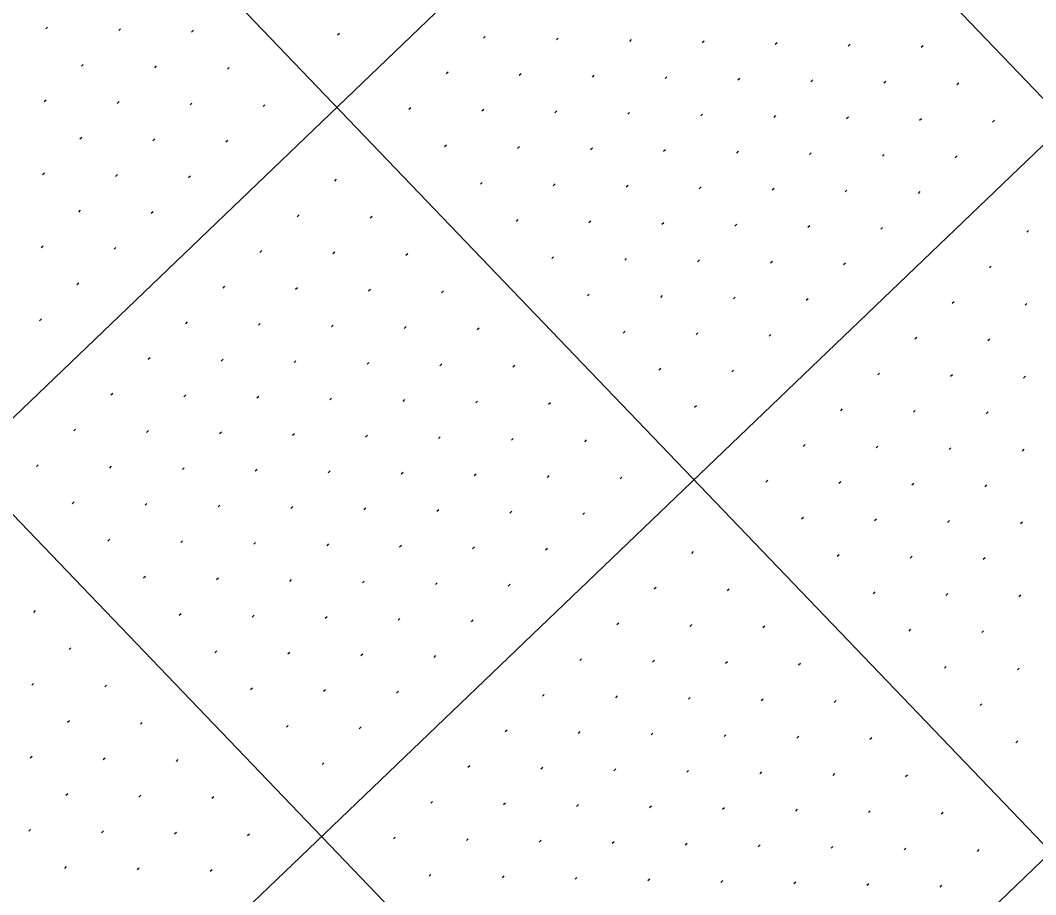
# Model space of a CAD drawing. Extents: x 2148987 to 2151117, y 142806 to 144993.
# Drawn here: x 2150198.2 to 2150296.6, y 144299.2 to 144384 of the extents above; entities that cross this region are included whole.
import ezdxf

# ---------------------------------------------------------------- set-up
doc = ezdxf.new("R2010")
doc.units = 0
doc.layers.add('PR_PIER_PH3', color=7, linetype='Continuous')
doc.layers.add('SHT_Profile_Grid_Minor', color=7, linetype='Continuous')

msp = doc.modelspace()

# ---------------------------------------------------------------- linework, layer by layer
at = {"layer": 'PR_PIER_PH3'}
for p, q in [((2150091.999, 144590.632), (2150413.734, 144254.906)), ((2150055.899, 144556.037), (2150377.634, 144220.311)), ((2150400.348, 144539.866), (2149263.213, 143450.119)), ((2150019.8, 144521.442), (2150341.535, 144185.716)), ((2150434.943, 144503.767), (2149297.808, 143414.019)), ((2150469.538, 144467.667), (2149332.403, 143377.92))]:
    msp.add_line(p, q, dxfattribs=at)
at = {"layer": 'SHT_Profile_Grid_Minor'}
for p, q in [((2150200.838, 144383.297), (2150200.657, 144383.124)), ((2150207.907, 144383.146), (2150207.727, 144382.973)), ((2150214.977, 144382.996), (2150214.796, 144382.823)), ((2150229.116, 144382.695), (2150228.935, 144382.522)), ((2150243.255, 144382.394), (2150243.074, 144382.221)), ((2150250.324, 144382.244), (2150250.144, 144382.071)), ((2150257.394, 144382.093), (2150257.213, 144381.92)), ((2150264.463, 144381.943), (2150264.282, 144381.77)), ((2150271.532, 144381.792), (2150271.352, 144381.619)), ((2150278.602, 144381.642), (2150278.421, 144381.469)), ((2150285.671, 144381.492), (2150285.491, 144381.319)), ((2150204.297, 144379.687), (2150204.117, 144379.514)), ((2150211.367, 144379.536), (2150211.186, 144379.363)), ((2150218.436, 144379.386), (2150218.256, 144379.213)), ((2150239.645, 144378.935), (2150239.464, 144378.762)), ((2150246.714, 144378.784), (2150246.534, 144378.611)), ((2150253.784, 144378.634), (2150253.603, 144378.461)), ((2150260.853, 144378.483), (2150260.673, 144378.31)), ((2150267.923, 144378.333), (2150267.742, 144378.16)), ((2150274.992, 144378.183), (2150274.811, 144378.01)), ((2150282.061, 144378.032), (2150281.881, 144377.859)), ((2150289.131, 144377.882), (2150288.95, 144377.709)), ((2150200.687, 144376.227), (2150200.507, 144376.054)), ((2150207.757, 144376.077), (2150207.576, 144375.904)), ((2150214.826, 144375.927), (2150214.646, 144375.754)), ((2150221.896, 144375.776), (2150221.715, 144375.603)), ((2150236.035, 144375.475), (2150235.854, 144375.302)), ((2150243.104, 144375.325), (2150242.924, 144375.152)), ((2150250.174, 144375.174), (2150249.993, 144375.001)), ((2150257.243, 144375.024), (2150257.063, 144374.851)), ((2150264.313, 144374.873), (2150264.132, 144374.7)), ((2150271.382, 144374.723), (2150271.202, 144374.55)), ((2150278.451, 144374.573), (2150278.271, 144374.4)), ((2150285.521, 144374.422), (2150285.34, 144374.249)), ((2150292.59, 144374.272), (2150292.41, 144374.099)), ((2150204.147, 144372.617), (2150203.966, 144372.444)), ((2150211.216, 144372.467), (2150211.036, 144372.294)), ((2150218.286, 144372.317), (2150218.105, 144372.144)), ((2150239.494, 144371.865), (2150239.314, 144371.692)), ((2150246.564, 144371.715), (2150246.383, 144371.542)), ((2150253.633, 144371.564), (2150253.453, 144371.391)), ((2150260.703, 144371.414), (2150260.522, 144371.241)), ((2150267.772, 144371.264), (2150267.592, 144371.091)), ((2150274.842, 144371.113), (2150274.661, 144370.94)), ((2150281.911, 144370.963), (2150281.73, 144370.79)), ((2150288.98, 144370.812), (2150288.8, 144370.639)), ((2150200.537, 144369.158), (2150200.356, 144368.985)), ((2150207.606, 144369.008), (2150207.426, 144368.835)), ((2150214.676, 144368.857), (2150214.495, 144368.684)), ((2150228.815, 144368.556), (2150228.634, 144368.383)), ((2150242.954, 144368.255), (2150242.773, 144368.082)), ((2150250.023, 144368.105), (2150249.843, 144367.932)), ((2150257.093, 144367.954), (2150256.912, 144367.781)), ((2150264.162, 144367.804), (2150263.982, 144367.631)), ((2150271.232, 144367.654), (2150271.051, 144367.481)), ((2150278.301, 144367.503), (2150278.121, 144367.33)), ((2150285.37, 144367.353), (2150285.19, 144367.18)), ((2150203.996, 144365.548), (2150203.816, 144365.375)), ((2150211.066, 144365.398), (2150210.885, 144365.225)), ((2150225.205, 144365.097), (2150225.024, 144364.924)), ((2150232.274, 144364.946), (2150232.094, 144364.773)), ((2150246.413, 144364.645), (2150246.233, 144364.472)), ((2150253.483, 144364.495), (2150253.302, 144364.322)), ((2150260.552, 144364.344), (2150260.372, 144364.172)), ((2150267.622, 144364.194), (2150267.441, 144364.021)), ((2150274.691, 144364.044), (2150274.511, 144363.871)), ((2150281.761, 144363.893), (2150281.58, 144363.72)), ((2150295.9, 144363.592), (2150295.719, 144363.419)), ((2150200.386, 144362.088), (2150200.206, 144361.916)), ((2150207.456, 144361.938), (2150207.275, 144361.765)), ((2150221.595, 144361.637), (2150221.414, 144361.464)), ((2150228.664, 144361.487), (2150228.484, 144361.314)), ((2150235.734, 144361.336), (2150235.553, 144361.163)), ((2150249.873, 144361.035), (2150249.692, 144360.862)), ((2150256.942, 144360.885), (2150256.762, 144360.712)), ((2150264.012, 144360.735), (2150263.831, 144360.562)), ((2150271.081, 144360.584), (2150270.901, 144360.411)), ((2150278.151, 144360.434), (2150277.97, 144360.261)), ((2150292.29, 144360.133), (2150292.109, 144359.96)), ((2150203.846, 144358.479), (2150203.665, 144358.306)), ((2150217.985, 144358.178), (2150217.804, 144358.005)), ((2150225.054, 144358.027), (2150224.874, 144357.854)), ((2150232.124, 144357.877), (2150231.943, 144357.704)), ((2150239.193, 144357.726), (2150239.013, 144357.553)), ((2150253.332, 144357.425), (2150253.152, 144357.253)), ((2150260.402, 144357.275), (2150260.221, 144357.102)), ((2150267.471, 144357.125), (2150267.291, 144356.952)), ((2150274.541, 144356.974), (2150274.36, 144356.801)), ((2150288.68, 144356.673), (2150288.499, 144356.5)), ((2150295.749, 144356.523), (2150295.569, 144356.35)), ((2150200.236, 144355.019), (2150200.056, 144354.846)), ((2150214.375, 144354.718), (2150214.195, 144354.545)), ((2150221.444, 144354.568), (2150221.264, 144354.395)), ((2150228.514, 144354.417), (2150228.333, 144354.244)), ((2150235.583, 144354.267), (2150235.403, 144354.094)), ((2150242.653, 144354.116), (2150242.472, 144353.943)), ((2150256.792, 144353.816), (2150256.611, 144353.643)), ((2150263.861, 144353.665), (2150263.681, 144353.492)), ((2150270.931, 144353.515), (2150270.75, 144353.342)), ((2150285.07, 144353.214), (2150284.889, 144353.041)), ((2150292.139, 144353.063), (2150291.959, 144352.89)), ((2150210.765, 144351.259), (2150210.585, 144351.086)), ((2150217.835, 144351.108), (2150217.654, 144350.935)), ((2150224.904, 144350.958), (2150224.723, 144350.785)), ((2150231.973, 144350.807), (2150231.793, 144350.634)), ((2150239.043, 144350.657), (2150238.862, 144350.484)), ((2150246.112, 144350.506), (2150245.932, 144350.333)), ((2150260.251, 144350.206), (2150260.071, 144350.033)), ((2150267.321, 144350.055), (2150267.14, 144349.882)), ((2150281.46, 144349.754), (2150281.279, 144349.581)), ((2150288.529, 144349.604), (2150288.349, 144349.431)), ((2150295.599, 144349.453), (2150295.418, 144349.28)), ((2150207.155, 144347.799), (2150206.975, 144347.626)), ((2150214.225, 144347.649), (2150214.044, 144347.476)), ((2150221.294, 144347.498), (2150221.114, 144347.325)), ((2150228.363, 144347.348), (2150228.183, 144347.175)), ((2150235.433, 144347.197), (2150235.252, 144347.024)), ((2150242.502, 144347.047), (2150242.322, 144346.874)), ((2150249.572, 144346.896), (2150249.391, 144346.723)), ((2150263.711, 144346.596), (2150263.53, 144346.423)), ((2150277.85, 144346.295), (2150277.669, 144346.122)), ((2150284.919, 144346.144), (2150284.739, 144345.971)), ((2150291.989, 144345.994), (2150291.808, 144345.821)), ((2150203.545, 144344.34), (2150203.365, 144344.167)), ((2150210.615, 144344.189), (2150210.434, 144344.016)), ((2150217.684, 144344.039), (2150217.504, 144343.866)), ((2150224.754, 144343.888), (2150224.573, 144343.715)), ((2150231.823, 144343.738), (2150231.642, 144343.565)), ((2150238.892, 144343.587), (2150238.712, 144343.414)), ((2150245.962, 144343.437), (2150245.781, 144343.264)), ((2150253.031, 144343.287), (2150252.851, 144343.114)), ((2150274.24, 144342.835), (2150274.059, 144342.662)), ((2150281.309, 144342.685), (2150281.129, 144342.512)), ((2150288.379, 144342.534), (2150288.198, 144342.361)), ((2150295.448, 144342.384), (2150295.268, 144342.211)), ((2150199.935, 144340.88), (2150199.755, 144340.707)), ((2150207.005, 144340.73), (2150206.824, 144340.557)), ((2150214.074, 144340.579), (2150213.894, 144340.406)), ((2150221.144, 144340.429), (2150220.963, 144340.256)), ((2150228.213, 144340.278), (2150228.033, 144340.105)), ((2150235.282, 144340.128), (2150235.102, 144339.955)), ((2150242.352, 144339.977), (2150242.171, 144339.804)), ((2150249.421, 144339.827), (2150249.241, 144339.654)), ((2150256.491, 144339.677), (2150256.31, 144339.504)), ((2150270.63, 144339.376), (2150270.449, 144339.203)), ((2150277.699, 144339.225), (2150277.519, 144339.052)), ((2150284.769, 144339.075), (2150284.588, 144338.902)), ((2150291.838, 144338.924), (2150291.658, 144338.751)), ((2150203.395, 144337.27), (2150203.214, 144337.097)), ((2150210.464, 144337.12), (2150210.284, 144336.947)), ((2150217.534, 144336.969), (2150217.353, 144336.796)), ((2150224.603, 144336.819), (2150224.423, 144336.646)), ((2150231.673, 144336.668), (2150231.492, 144336.495)), ((2150238.742, 144336.518), (2150238.562, 144336.345)), ((2150245.811, 144336.367), (2150245.631, 144336.195)), ((2150252.881, 144336.217), (2150252.7, 144336.044)), ((2150274.089, 144335.766), (2150273.909, 144335.593)), ((2150281.159, 144335.615), (2150280.978, 144335.442)), ((2150288.228, 144335.465), (2150288.048, 144335.292)), ((2150295.298, 144335.314), (2150295.117, 144335.141)), ((2150206.854, 144333.66), (2150206.674, 144333.487)), ((2150213.924, 144333.51), (2150213.743, 144333.337)), ((2150220.993, 144333.359), (2150220.813, 144333.186)), ((2150228.063, 144333.209), (2150227.882, 144333.036)), ((2150235.132, 144333.058), (2150234.952, 144332.885)), ((2150242.202, 144332.908), (2150242.021, 144332.735)), ((2150249.271, 144332.758), (2150249.09, 144332.585)), ((2150263.41, 144332.457), (2150263.229, 144332.284)), ((2150277.549, 144332.156), (2150277.368, 144331.983)), ((2150284.618, 144332.005), (2150284.438, 144331.832)), ((2150291.688, 144331.855), (2150291.507, 144331.682)), ((2150210.314, 144330.05), (2150210.133, 144329.877)), ((2150217.383, 144329.9), (2150217.203, 144329.727)), ((2150224.453, 144329.749), (2150224.272, 144329.576)), ((2150231.522, 144329.599), (2150231.342, 144329.426)), ((2150238.592, 144329.448), (2150238.411, 144329.275)), ((2150245.661, 144329.298), (2150245.481, 144329.125)), ((2150259.8, 144328.997), (2150259.619, 144328.824)), ((2150266.869, 144328.847), (2150266.689, 144328.674)), ((2150281.008, 144328.546), (2150280.828, 144328.373)), ((2150288.078, 144328.395), (2150287.897, 144328.222)), ((2150295.147, 144328.245), (2150294.967, 144328.072)), ((2150199.634, 144326.741), (2150199.454, 144326.568)), ((2150213.773, 144326.44), (2150213.593, 144326.267)), ((2150220.843, 144326.29), (2150220.662, 144326.117)), ((2150227.912, 144326.139), (2150227.732, 144325.966)), ((2150234.982, 144325.989), (2150234.801, 144325.816)), ((2150242.051, 144325.839), (2150241.871, 144325.666)), ((2150256.19, 144325.538), (2150256.01, 144325.365)), ((2150263.259, 144325.387), (2150263.079, 144325.214)), ((2150270.329, 144325.237), (2150270.148, 144325.064)), ((2150284.468, 144324.936), (2150284.287, 144324.763)), ((2150291.537, 144324.785), (2150291.357, 144324.612)), ((2150203.094, 144323.131), (2150202.913, 144322.958)), ((2150217.233, 144322.83), (2150217.052, 144322.657)), ((2150224.302, 144322.68), (2150224.122, 144322.507)), ((2150231.372, 144322.529), (2150231.191, 144322.356)), ((2150238.441, 144322.379), (2150238.261, 144322.206)), ((2150252.58, 144322.078), (2150252.4, 144321.905)), ((2150259.65, 144321.928), (2150259.469, 144321.755)), ((2150266.719, 144321.777), (2150266.539, 144321.604)), ((2150273.788, 144321.627), (2150273.608, 144321.454)), ((2150287.927, 144321.326), (2150287.747, 144321.153)), ((2150294.997, 144321.176), (2150294.816, 144321.003)), ((2150199.484, 144319.672), (2150199.303, 144319.499)), ((2150206.553, 144319.521), (2150206.373, 144319.348)), ((2150220.692, 144319.22), (2150220.512, 144319.047)), ((2150227.762, 144319.07), (2150227.581, 144318.897)), ((2150234.831, 144318.92), (2150234.651, 144318.747)), ((2150248.97, 144318.619), (2150248.79, 144318.446)), ((2150256.04, 144318.468), (2150255.859, 144318.295)), ((2150263.109, 144318.318), (2150262.929, 144318.145)), ((2150270.179, 144318.167), (2150269.998, 144317.994)), ((2150277.248, 144318.017), (2150277.067, 144317.844)), ((2150291.387, 144317.716), (2150291.206, 144317.543)), ((2150202.943, 144316.062), (2150202.763, 144315.889)), ((2150210.013, 144315.911), (2150209.832, 144315.738)), ((2150224.152, 144315.61), (2150223.971, 144315.437)), ((2150231.221, 144315.46), (2150231.041, 144315.287)), ((2150245.36, 144315.159), (2150245.18, 144314.986)), ((2150252.43, 144315.009), (2150252.249, 144314.836)), ((2150259.499, 144314.858), (2150259.319, 144314.685)), ((2150266.569, 144314.708), (2150266.388, 144314.535)), ((2150273.638, 144314.557), (2150273.458, 144314.384)), ((2150280.707, 144314.407), (2150280.527, 144314.234)), ((2150294.846, 144314.106), (2150294.666, 144313.933)), ((2150199.333, 144312.602), (2150199.153, 144312.429)), ((2150206.403, 144312.452), (2150206.222, 144312.279)), ((2150213.472, 144312.301), (2150213.292, 144312.128)), ((2150227.611, 144312), (2150227.431, 144311.828)), ((2150241.75, 144311.7), (2150241.57, 144311.527)), ((2150248.82, 144311.549), (2150248.639, 144311.376)), ((2150255.889, 144311.399), (2150255.709, 144311.226)), ((2150262.959, 144311.248), (2150262.778, 144311.075)), ((2150270.028, 144311.098), (2150269.848, 144310.925)), ((2150277.098, 144310.947), (2150276.917, 144310.774)), ((2150284.167, 144310.797), (2150283.986, 144310.624)), ((2150202.793, 144308.992), (2150202.612, 144308.819)), ((2150209.862, 144308.842), (2150209.682, 144308.669)), ((2150216.932, 144308.691), (2150216.751, 144308.518)), ((2150238.14, 144308.24), (2150237.96, 144308.067)), ((2150245.21, 144308.09), (2150245.029, 144307.917)), ((2150252.279, 144307.939), (2150252.099, 144307.766)), ((2150259.349, 144307.789), (2150259.168, 144307.616)), ((2150266.418, 144307.638), (2150266.238, 144307.465)), ((2150273.488, 144307.488), (2150273.307, 144307.315)), ((2150280.557, 144307.337), (2150280.377, 144307.164)), ((2150287.626, 144307.187), (2150287.446, 144307.014)), ((2150199.183, 144305.533), (2150199.002, 144305.36)), ((2150206.252, 144305.382), (2150206.072, 144305.209)), ((2150213.322, 144305.232), (2150213.141, 144305.059)), ((2150220.391, 144305.081), (2150220.211, 144304.908)), ((2150234.53, 144304.781), (2150234.35, 144304.608)), ((2150241.6, 144304.63), (2150241.419, 144304.457)), ((2150248.669, 144304.48), (2150248.489, 144304.307)), ((2150255.739, 144304.329), (2150255.558, 144304.156)), ((2150262.808, 144304.179), (2150262.628, 144304.006)), ((2150269.878, 144304.028), (2150269.697, 144303.855)), ((2150276.947, 144303.878), (2150276.767, 144303.705)), ((2150284.017, 144303.727), (2150283.836, 144303.554)), ((2150291.086, 144303.577), (2150290.906, 144303.404)), ((2150202.642, 144301.923), (2150202.462, 144301.75)), ((2150209.712, 144301.772), (2150209.531, 144301.599)), ((2150216.781, 144301.622), (2150216.601, 144301.449)), ((2150237.99, 144301.171), (2150237.809, 144300.998)), ((2150245.059, 144301.02), (2150244.879, 144300.847)), ((2150252.129, 144300.87), (2150251.948, 144300.697)), ((2150259.198, 144300.719), (2150259.018, 144300.546)), ((2150266.268, 144300.569), (2150266.087, 144300.396)), ((2150273.337, 144300.418), (2150273.157, 144300.245)), ((2150280.407, 144300.268), (2150280.226, 144300.095)), ((2150287.476, 144300.118), (2150287.296, 144299.945))]:
    msp.add_line(p, q, dxfattribs=at)

doc.saveas('drawing.dxf')
